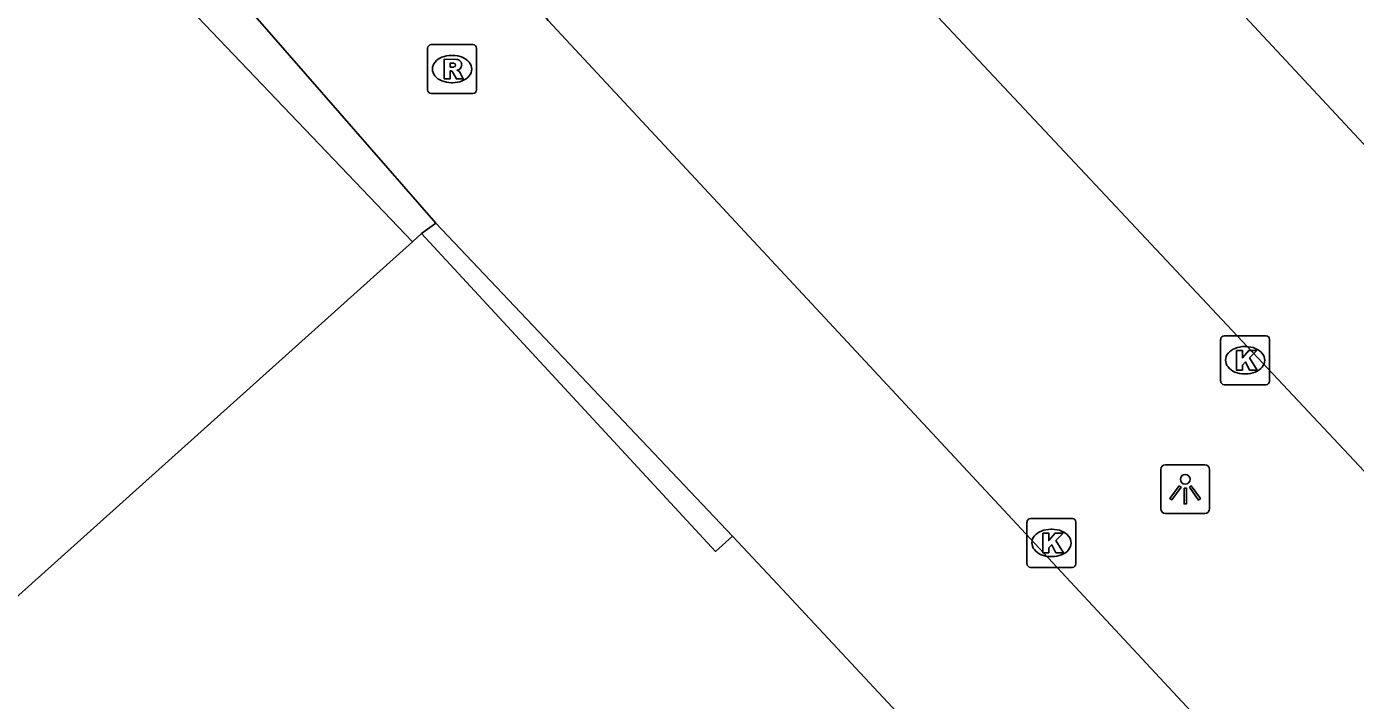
# Model space of a CAD drawing. Extents: x 163427 to 164190, y 380331 to 381641.
# Drawn here: x 163765.59 to 163792.74, y 380512.95 to 380526.72 of the extents above; entities that cross this region are included whole.
import ezdxf

# ---------------------------------------------------------------- set-up
doc = ezdxf.new("R2010")
doc.units = 0
for name, color, linetype in [('IMGEO_Groenvoorziening', 7, 'Continuous'), ('IMGEO_Kolk', 7, 'Continuous'), ('IMGEO_Lichtpunt', 7, 'Continuous'), ('IMGEO_Rijbaan_lokaal_open', 7, 'Continuous'), ('IMGEO_Rioolput', 7, 'Continuous')]:
    doc.layers.add(name, color=color, linetype=linetype)

msp = doc.modelspace()

# ---------------------------------------------------------------- linework, layer by layer
at = {"layer": 'IMGEO_Groenvoorziening'}
for points in [[(163773.473, 380522.323), (163761.755, 380534.587)], [(163773.951, 380522.702), (163773.656, 380522.49)], [(163773.473, 380522.323), (163773.656, 380522.49)], [(163773.656, 380522.49), (163779.669, 380515.993), (163780.011, 380516.306)], [(163763.759, 380513.607), (163773.473, 380522.323)]]:
    msp.add_lwpolyline(points, dxfattribs=at)
at = {"layer": 'IMGEO_Kolk'}
for p, q in [((163789.99, 380519.475), (163789.99, 380520.327)), ((163790.065, 380520.401), (163790.917, 380520.401)), ((163790.991, 380520.327), (163790.991, 380519.475)), ((163790.478, 380520.181), (163790.503, 380520.181)), ((163790.917, 380519.401), (163790.065, 380519.401)), ((163790.501, 380519.621), (163790.476, 380519.621)), ((163786.032, 380515.74), (163786.032, 380516.592)), ((163786.107, 380516.666), (163786.959, 380516.666)), ((163786.52, 380516.446), (163786.545, 380516.446)), ((163787.033, 380516.592), (163787.033, 380515.74)), ((163786.543, 380515.886), (163786.518, 380515.886)), ((163786.959, 380515.666), (163786.107, 380515.666))]:
    msp.add_line(p, q, dxfattribs=at)
for points in [[(163789.99, 380519.475), (163789.99, 380520.327)], [(163790.065, 380520.401), (163790.917, 380520.401)], [(163790.991, 380520.327), (163790.991, 380519.475)], [(163790.311, 380520.101), (163790.434, 380520.101), (163790.434, 380519.95), (163790.564, 380520.101), (163790.728, 380520.101), (163790.582, 380519.95), (163790.735, 380519.701), (163790.583, 380519.701), (163790.498, 380519.865), (163790.434, 380519.798), (163790.434, 380519.701), (163790.311, 380519.701), (163790.311, 380520.101)], [(163790.917, 380519.401), (163790.065, 380519.401)], [(163786.032, 380515.74), (163786.032, 380516.592)], [(163786.107, 380516.666), (163786.959, 380516.666)], [(163787.033, 380516.592), (163787.033, 380515.74)], [(163786.353, 380516.366), (163786.476, 380516.366), (163786.476, 380516.215), (163786.606, 380516.366), (163786.77, 380516.366), (163786.624, 380516.215), (163786.777, 380515.966), (163786.625, 380515.966), (163786.54, 380516.13), (163786.476, 380516.063), (163786.476, 380515.966), (163786.353, 380515.966), (163786.353, 380516.366)], [(163786.959, 380515.666), (163786.107, 380515.666)]]:
    msp.add_lwpolyline(points, dxfattribs=at)
for centre, start, end in [((163790.067, 380520.325), 91.552, 178.448), ((163790.067, 380520.325), 91.552, 178.448), ((163790.915, 380520.325), 1.552, 88.448), ((163790.915, 380520.325), 1.552, 88.448), ((163790.067, 380519.477), 181.552, 268.448), ((163790.067, 380519.477), 181.552, 268.448), ((163790.915, 380519.477), 271.552, 358.448), ((163790.915, 380519.477), 271.552, 358.448), ((163786.109, 380516.59), 91.552, 178.448), ((163786.109, 380516.59), 91.552, 178.448), ((163786.957, 380516.59), 1.552, 88.448), ((163786.957, 380516.59), 1.552, 88.448), ((163786.109, 380515.742), 181.552, 268.448), ((163786.109, 380515.742), 181.552, 268.448), ((163786.957, 380515.742), 271.552, 358.448), ((163786.957, 380515.742), 271.552, 358.448)]:
    msp.add_arc(centre, 0.0765, start, end, dxfattribs=at)
for centre, major_axis, ratio, start_param, end_param in [((163790.477, 380519.901), (-0.387, 0.002), 0.722429, 4.712389, 7.853982), ((163790.502, 380519.901), (-0.39, 0.002), 0.717154, 1.570796, 4.712389), ((163786.519, 380516.166), (-0.387, 0.002), 0.722429, 4.712389, 7.853982), ((163786.544, 380516.166), (-0.39, 0.002), 0.717154, 1.570796, 4.712389)]:
    msp.add_ellipse(centre, major_axis=major_axis, ratio=ratio, start_param=start_param, end_param=end_param, dxfattribs=at)
at = {"layer": 'IMGEO_Lichtpunt'}
for p, q in [((163789.669, 380517.765), (163788.861, 380517.765)), ((163789.669, 380517.765), (163788.861, 380517.765)), ((163788.767, 380517.67), (163788.767, 380516.863)), ((163788.767, 380517.67), (163788.767, 380516.863)), ((163789.763, 380516.863), (163789.763, 380517.67)), ((163789.763, 380516.863), (163789.763, 380517.67)), ((163788.861, 380516.769), (163789.669, 380516.769)), ((163788.861, 380516.769), (163789.669, 380516.769))]:
    msp.add_line(p, q, dxfattribs=at)
for points in [[(163789.141, 380517.334), (163789.18, 380517.306), (163788.992, 380517.044), (163788.954, 380517.071), (163789.141, 380517.334)], [(163789.243, 380517.286), (163789.29, 380517.286), (163789.29, 380516.964), (163789.243, 380516.964), (163789.243, 380517.286)], [(163789.353, 380517.306), (163789.391, 380517.333), (163789.578, 380517.071), (163789.539, 380517.043), (163789.353, 380517.306)]]:
    msp.add_lwpolyline(points, dxfattribs=at)
msp.add_circle((163789.266, 380517.468), 0.0994, dxfattribs=at)
for centre, start, end in [((163788.861, 380517.67), 90, 180), ((163788.861, 380517.67), 90, 180), ((163789.669, 380517.67), 0, 90), ((163789.669, 380517.67), 0, 90), ((163788.861, 380516.863), 180, 270), ((163788.861, 380516.863), 180, 270), ((163789.669, 380516.863), 270, 0), ((163789.669, 380516.863), 270, 360)]:
    msp.add_arc(centre, 0.0946, start, end, dxfattribs=at)
at = {"layer": 'IMGEO_Rijbaan_lokaal_open'}
for points in [[(163849.019, 380457.499), (163844.639, 380462.256), (163817.161, 380491.686), (163796.756, 380513.541), (163780.587, 380530.79), (163779.493, 380531.821)], [(163787.137, 380530.53), (163803.509, 380512.945), (163811.495, 380504.39), (163812.139, 380503.698), (163819.621, 380495.658), (163827.863, 380486.824), (163836.026, 380478.084), (163844.201, 380469.343), (163845.853, 380467.567), (163852.381, 380460.551), (163849.019, 380457.499)], [(163769.327, 380528.01), (163773.951, 380522.702)], [(163775.375, 380527.996), (163776.246, 380526.849), (163790.391, 380511.639), (163792.311, 380509.585)], [(163780.011, 380516.306), (163773.951, 380522.702)], [(163780.011, 380516.306), (163780.937, 380515.313), (163789.079, 380506.579)]]:
    msp.add_lwpolyline(points, dxfattribs=at)
at = {"layer": 'IMGEO_Rioolput'}
for p, q in [((163773.782, 380525.428), (163773.782, 380526.28)), ((163773.857, 380526.354), (163774.709, 380526.354)), ((163774.783, 380526.28), (163774.783, 380525.428)), ((163774.27, 380526.134), (163774.295, 380526.134)), ((163774.293, 380525.574), (163774.268, 380525.574)), ((163774.709, 380525.354), (163773.857, 380525.354))]:
    msp.add_line(p, q, dxfattribs=at)
for points in [[(163773.782, 380525.428), (163773.782, 380526.28)], [(163773.857, 380526.354), (163774.709, 380526.354)], [(163774.783, 380526.28), (163774.783, 380525.428)], [(163774.371, 380526.052), (163774.119, 380526.054), (163774.119, 380525.654)], [(163774.297, 380525.973), (163774.243, 380525.973), (163774.243, 380525.892)], [(163774.119, 380525.654), (163774.243, 380525.654), (163774.243, 380525.816), (163774.254, 380525.816)], [(163774.243, 380525.892), (163774.295, 380525.892)], [(163774.301, 380525.787), (163774.372, 380525.654), (163774.512, 380525.654), (163774.447, 380525.78)], [(163774.709, 380525.354), (163773.857, 380525.354)]]:
    msp.add_lwpolyline(points, dxfattribs=at)
for centre, radius, start, end in [((163773.859, 380526.278), 0.0765, 91.552, 178.448), ((163773.859, 380526.278), 0.0765, 91.552, 178.448), ((163774.707, 380526.278), 0.0765, 1.552, 88.448), ((163774.707, 380526.278), 0.0765, 1.552, 88.448), ((163774.303, 380525.877), 0.0964, 77.0061, 93.1865), ((163774.317, 380525.934), 0.0378, 276.6634, 79.6772), ((163774.37, 380525.942), 0.109, 350.3612, 89.416), ((163774.368, 380525.942), 0.112, 277.5842, 350.9817), ((163774.253, 380525.763), 0.0533, 26.0293, 88.6989), ((163774.279, 380526.081), 0.19, 274.7715, 282.9687), ((163774.352, 380525.727), 0.108, 29.5134, 73.7905), ((163773.859, 380525.43), 0.0765, 181.552, 268.448), ((163773.859, 380525.43), 0.0765, 181.552, 268.448), ((163774.707, 380525.43), 0.0765, 271.552, 358.448), ((163774.707, 380525.43), 0.0765, 271.552, 358.448)]:
    msp.add_arc(centre, radius, start, end, dxfattribs=at)
for centre, major_axis, ratio, start_param, end_param in [((163774.269, 380525.854), (-0.387, 0.002), 0.722429, 4.712389, 7.853982), ((163774.294, 380525.854), (-0.39, 0.002), 0.717154, 1.570796, 4.712389)]:
    msp.add_ellipse(centre, major_axis=major_axis, ratio=ratio, start_param=start_param, end_param=end_param, dxfattribs=at)

doc.saveas('drawing.dxf')
